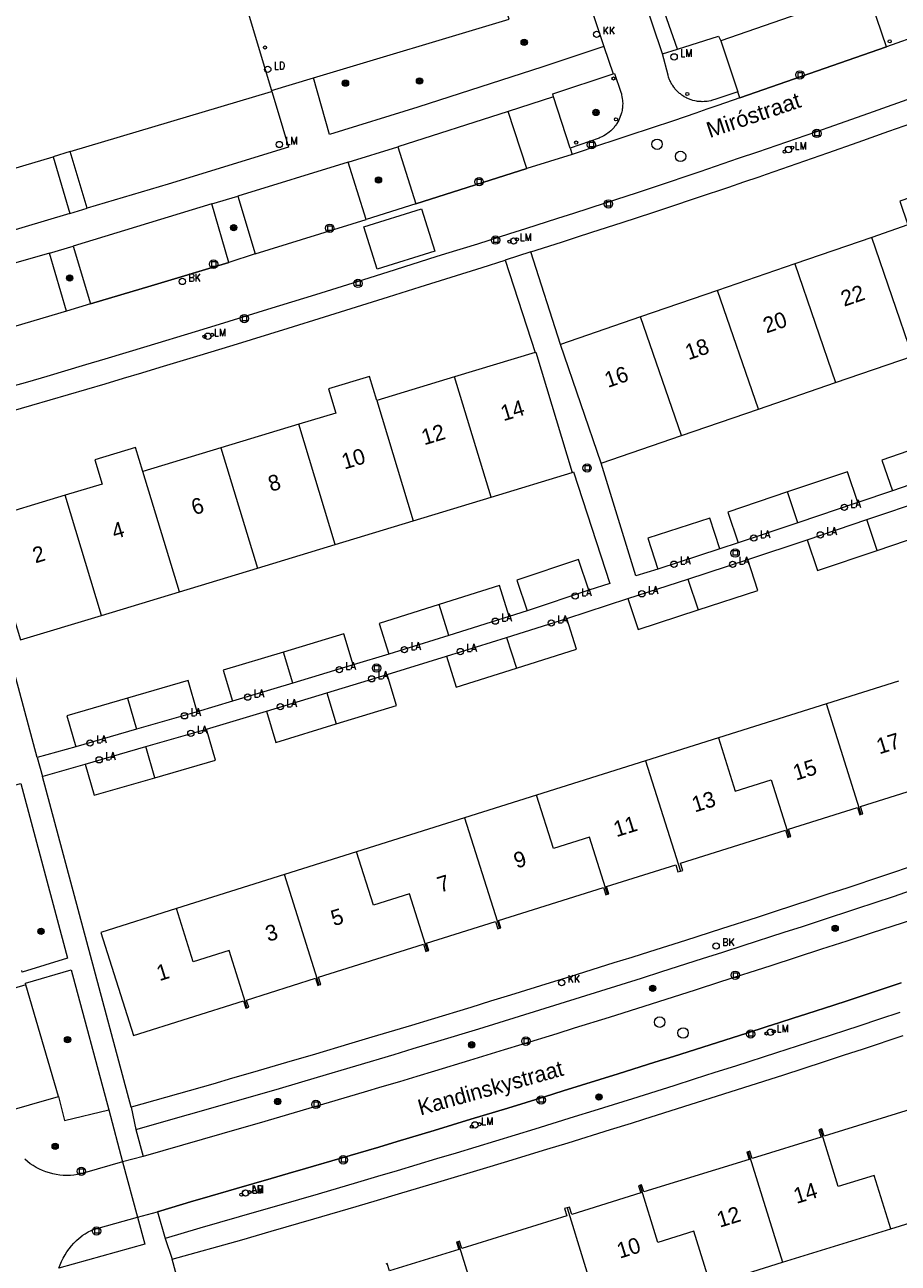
# Model space of a CAD drawing. Header units: metres. Extents: x 138165 to 154469, y 480134 to 494189.
# Tile 570 of 656: x 146356 to 146426, y 487076 to 487174. Entities that reach past the tile are written whole.
import ezdxf

# ---------------------------------------------------------------- set-up
doc = ezdxf.new("R2010")
doc.units = ezdxf.units.M
doc.header["$LTSCALE"] = 0.001
doc.header["$MEASUREMENT"] = 0
for name, color, linetype, lineweight in [('Level 5', 7, 'Continuous', 0), ('TOP-L-terrein schutting raster hek leuning', 7, 'Continuous', 0), ('TOP-L-topo objecten punt', 7, 'Continuous', 0), ('TOP-L-topo objecten vlak', 7, 'Continuous', 0), ('TOP-L-verharding molgoot', 7, 'Continuous', 0), ('TOP-T-topo huisnummering naamgeving', 7, 'Continuous', 0)]:
    doc.layers.add(name, color=color, linetype=linetype, lineweight=lineweight)
doc.styles.add('Style-Arial', font='arial.ttf')
doc.styles.add('Style-INTL_ISO', font='INTL_ISO.shx')
doc.styles.add('Style-STANDARD', font='STANDARD.shx')

# ---------------------------------------------------------------- blocks, each defined once
blk = doc.blocks.new('24')
at = {"layer": 'TOP-L-topo objecten punt', "color": 7, "linetype": 'Continuous', "lineweight": 0}
for radius in [0.025, 0.0182, 0.0115, 0.005]:
    blk.add_circle((0, 0), radius, dxfattribs=at)
blk = doc.blocks.new('40')
at = {"layer": 'TOP-L-topo objecten punt', "color": 7, "linetype": 'Continuous', "lineweight": 0}
blk.add_circle((0, 0), 0.025, dxfattribs=at)
at = {"layer": 'TOP-L-topo objecten punt', "color": 7, "linetype": 'Continuous', "lineweight": 0, "style": 'Style-STANDARD'}
blk.add_text('LA', height=0.06, dxfattribs=at).set_placement((0.0483, 0))
blk = doc.blocks.new('39')
at = {"layer": 'TOP-L-topo objecten punt', "color": 7, "linetype": 'Continuous', "lineweight": 0}
for p, q in [((0.0175, 0.0175), (-0.0175, 0.0175)), ((-0.0175, 0.0175), (-0.0175, -0.0175)), ((0.0175, 0.0175), (0.0175, -0.0175)), ((0.0175, -0.0175), (-0.0175, -0.0175))]:
    blk.add_line(p, q, dxfattribs=at)
blk.add_circle((0, 0), 0.0332, dxfattribs=at)
blk = doc.blocks.new('72')
at = {"layer": 'TOP-L-topo objecten punt', "color": 7, "linetype": 'Continuous', "lineweight": 0}
blk.add_circle((0, 0), 0.025, dxfattribs=at)
at = {"layer": 'TOP-L-topo objecten punt', "color": 7, "linetype": 'Continuous', "lineweight": 0, "style": 'Style-STANDARD'}
blk.add_text('BK', height=0.06, dxfattribs=at).set_placement((0.0483, 0))
blk = doc.blocks.new('*U13')
at = {"layer": 'Level 5', "color": 7, "linetype": 'Continuous', "lineweight": 0}
blk.add_circle((0, 0), 0.0415, dxfattribs=at)
blk = doc.blocks.new('150')
at = {"layer": 'Level 5', "color": 7, "linetype": 'Continuous', "lineweight": 0}
blk.add_blockref('*U13', (0, 0), dxfattribs=at)
blk = doc.blocks.new('121')
at = {"layer": 'TOP-L-topo objecten punt', "color": 7, "linetype": 'Continuous', "lineweight": 0}
blk.add_circle((0, 0), 0.025, dxfattribs=at)
at = {"layer": 'TOP-L-topo objecten punt', "color": 7, "linetype": 'Continuous', "lineweight": 0, "style": 'Style-STANDARD'}
blk.add_text('LD', height=0.06, dxfattribs=at).set_placement((0.0483, 0))
blk = doc.blocks.new('10')
at = {"layer": 'TOP-L-topo objecten punt', "linetype": 'Continuous', "lineweight": 0}
blk.add_circle((0, 0), 0.0125, dxfattribs=at)
blk = doc.blocks.new('16')
at = {"layer": 'TOP-L-topo objecten punt', "color": 7, "linetype": 'Continuous', "lineweight": 0}
blk.add_circle((0, 0), 0.025, dxfattribs=at)
at = {"layer": 'TOP-L-topo objecten punt', "color": 7, "linetype": 'Continuous', "lineweight": 0, "style": 'Style-STANDARD'}
blk.add_text('LM', height=0.06, dxfattribs=at).set_placement((0.0483, 0))
blk = doc.blocks.new('119')
at = {"layer": 'TOP-L-topo objecten punt', "color": 7, "linetype": 'Continuous', "lineweight": 0}
blk.add_circle((0, 0), 0.025, dxfattribs=at)
at = {"layer": 'TOP-L-topo objecten punt', "color": 7, "linetype": 'Continuous', "lineweight": 0, "style": 'Style-STANDARD'}
blk.add_text('KK', height=0.06, dxfattribs=at).set_placement((0.0483, 0))
blk = doc.blocks.new('11')
at = {"layer": 'TOP-L-topo objecten punt', "color": 7, "linetype": 'Continuous', "lineweight": 0}
blk.add_circle((0, 0), 0.025, dxfattribs=at)
at = {"layer": 'TOP-L-topo objecten punt', "color": 7, "linetype": 'Continuous', "lineweight": 0, "style": 'Style-STANDARD'}
blk.add_text('AB', height=0.06, dxfattribs=at).set_placement((0.0483, 0))

msp = doc.modelspace()

# ---------------------------------------------------------------- linework, layer by layer
at = {"layer": 'TOP-L-terrein schutting raster hek leuning', "flags": 128}
for points in [[(146376.059, 487168.692), (146379.397, 487169.704), (146394.949, 487174.343), (146382.015, 487211.707)], [(146406.771, 487130.677), (146405.021, 487130.143), (146402.276, 487139.096)], [(146399.957, 487138.352), (146400.069, 487138.386), (146402.939, 487129.534), (146401.285, 487128.987)]]:
    msp.add_lwpolyline(points, dxfattribs=at)
at = {"layer": 'TOP-L-topo objecten vlak', "flags": 128}
for points in [[(146366.345, 487188.479), (146369.372, 487178.339), (146372.868, 487179.382), (146376.059, 487168.692)], [(146401.158, 487176.191), (146402.487, 487172.187)], [(146407.137, 487171.59), (146405.527, 487176.413)], [(146408.322, 487171.967), (146406.643, 487176.812)], [(146423.393, 487176.68), (146411.766, 487172.629)], [(146424.931, 487172.166), (146423.393, 487176.68)], [(146379.397, 487169.704), (146394.949, 487174.343)], [(146430.588, 487174.166), (146424.931, 487172.166)], [(146408.322, 487171.967), (146411.573, 487173.002), (146411.766, 487172.629)], [(146402.487, 487172.187), (146397.64, 487170.558), (146387.709, 487167.376), (146380.681, 487165.194), (146379.397, 487169.704)], [(146402.487, 487172.187), (146403.213, 487170.018)], [(146411.766, 487172.629), (146413.119, 487168.589)], [(146424.931, 487172.166), (146413.287, 487168.104)], [(146407.137, 487171.59), (146408.322, 487171.967)], [(146413.119, 487168.589), (146411.297, 487167.977), (146411.185, 487167.938), (146411.041, 487167.895), (146410.968, 487167.877), (146410.82, 487167.846), (146410.672, 487167.823), (146410.597, 487167.814), (146410.447, 487167.803), (146410.296, 487167.8), (146410.221, 487167.801), (146410.071, 487167.81), (146409.921, 487167.827), (146409.847, 487167.838), (146409.699, 487167.867), (146409.553, 487167.903), (146409.41, 487167.948), (146409.339, 487167.973), (146409.268, 487167.999), (146409.199, 487168.028), (146409.062, 487168.091), (146408.995, 487168.125), (146408.864, 487168.198), (146408.736, 487168.279), (146408.674, 487168.322), (146408.554, 487168.412), (146408.496, 487168.459), (146408.439, 487168.508), (146408.328, 487168.611), (146408.275, 487168.664), (146408.224, 487168.719), (146408.174, 487168.775), (146408.125, 487168.833), (146408.078, 487168.891), (146408.033, 487168.951), (146407.947, 487169.075), (146407.906, 487169.138), (146407.867, 487169.203), (146407.83, 487169.268), (146407.795, 487169.335), (146407.761, 487169.402), (146407.73, 487169.47), (146407.7, 487169.539), (146407.672, 487169.609), (146407.645, 487169.68), (146407.621, 487169.751), (146407.578, 487169.895), (146407.137, 487171.59)], [(146396.674, 487155.874), (146399.1, 487156.645), (146400.312, 487157.033), (146401.523, 487157.423), (146403.944, 487158.21), (146406.362, 487159.003), (146407.57, 487159.403), (146409.985, 487160.208), (146412.397, 487161.021), (146413.602, 487161.43), (146414.806, 487161.841), (146415.395, 487162.043), (146420.26, 487163.742), (146422.691, 487164.594), (146425.122, 487165.449), (146427.552, 487166.305), (146432.41, 487168.023), (146434.838, 487168.885), (146437.845, 487169.955), (146439.7, 487170.602)], [(146403.213, 487170.018), (146403.325, 487170.026), (146403.821, 487168.56), (146403.866, 487168.414), (146403.885, 487168.34), (146403.918, 487168.19), (146403.943, 487168.04), (146403.96, 487167.888), (146403.966, 487167.811), (146403.971, 487167.659), (146403.968, 487167.506), (146403.963, 487167.43), (146403.957, 487167.353), (146403.949, 487167.277), (146403.938, 487167.202), (146403.926, 487167.126), (146403.895, 487166.976), (146403.877, 487166.902), (146403.835, 487166.755), (146403.785, 487166.611), (146403.757, 487166.54), (146403.696, 487166.4), (146403.663, 487166.331), (146403.591, 487166.196), (146403.512, 487166.065), (146403.47, 487166.001), (146403.426, 487165.938), (146403.334, 487165.816), (146403.286, 487165.757), (146403.236, 487165.699), (146403.184, 487165.643), (146403.077, 487165.534), (146403.021, 487165.482), (146402.906, 487165.381), (146402.785, 487165.287), (146402.723, 487165.243), (146402.596, 487165.158), (146402.464, 487165.081), (146402.328, 487165.01), (146402.189, 487164.947), (146402.105, 487164.913), (146399.802, 487164.108)], [(146376.059, 487168.692), (146379.397, 487169.704)], [(146398.484, 487168.191), (146398.411, 487168.416), (146403.213, 487170.018)], [(146355.475, 487145.196), (146356.7, 487145.554), (146358.241, 487146.007), (146361.323, 487146.919), (146362.862, 487147.377), (146366.195, 487148.377), (146370.026, 487149.544), (146371.941, 487150.13), (146375.769, 487151.308), (146377.682, 487151.899), (146379.595, 487152.493), (146383.418, 487153.686), (146385.328, 487154.285), (146389.148, 487155.49), (146389.918, 487155.728), (146392.463, 487156.521), (146395.005, 487157.321), (146396.275, 487157.724), (146398.814, 487158.535), (146400.082, 487158.944), (146402.617, 487159.767), (146405.149, 487160.598), (146406.414, 487161.016), (146407.679, 487161.436), (146408.943, 487161.858), (146410.116, 487162.255), (146413.183, 487163.3), (146414.715, 487163.825), (146417.779, 487164.881), (146419.309, 487165.412), (146420.839, 487165.945), (146423.897, 487167.016), (146426.952, 487168.095)], [(146360.086, 487163.84), (146376.082, 487168.615)], [(146376.082, 487168.615), (146376.103, 487168.621), (146376.521, 487167.214), (146377.433, 487164.175), (146367.863, 487161.24), (146361.424, 487159.33)], [(146376.059, 487168.692), (146376.082, 487168.615)], [(146398.484, 487168.191), (146394.886, 487167.029)], [(146399.802, 487164.108), (146398.484, 487168.191)], [(146413.287, 487168.104), (146411.543, 487167.498), (146410.661, 487167.194), (146409.778, 487166.892), (146408.01, 487166.291), (146406.24, 487165.696), (146404.468, 487165.108), (146403.581, 487164.816), (146401.807, 487164.237), (146400.9, 487163.921), (146399.962, 487163.614)], [(146413.287, 487168.104), (146413.119, 487168.589)], [(146394.886, 487167.029), (146386.095, 487164.219)], [(146396.345, 487162.485), (146394.886, 487167.029)], [(146382.15, 487163.003), (146386.095, 487164.219)], [(146386.095, 487164.219), (146387.534, 487159.674)], [(146348.083, 487160.257), (146358.715, 487163.431)], [(146360.086, 487163.84), (146358.715, 487163.431)], [(146358.715, 487163.431), (146360.053, 487158.923)], [(146361.424, 487159.33), (146360.086, 487163.84)], [(146399.962, 487163.614), (146396.345, 487162.485)], [(146399.802, 487164.108), (146399.962, 487163.614)], [(146382.15, 487163.003), (146373.399, 487160.283)], [(146383.582, 487158.434), (146382.15, 487163.003)], [(146387.534, 487159.674), (146396.345, 487162.485)], [(146371.328, 487159.676), (146373.399, 487160.283)], [(146373.399, 487160.283), (146374.761, 487155.71)], [(146429.875, 487159.119), (146429.225, 487161.01), (146425.983, 487159.889), (146426.631, 487158.005), (146423.756, 487157.017)], [(146360.053, 487158.923), (146354.433, 487157.256), (146347.69, 487155.304), (146346.466, 487159.777)], [(146360.053, 487158.923), (146361.424, 487159.33)], [(146371.328, 487159.676), (146360.302, 487156.321)], [(146372.683, 487155.036), (146371.328, 487159.676)], [(146383.408, 487157.846), (146387.99, 487159.284), (146389.037, 487155.935), (146384.471, 487154.49), (146383.408, 487157.846)], [(146387.534, 487159.674), (146383.582, 487158.434)], [(146374.761, 487155.71), (146383.582, 487158.434)], [(146358.423, 487155.76), (146360.302, 487156.321)], [(146360.302, 487156.321), (146361.681, 487151.741)], [(146423.756, 487157.017), (146417.637, 487154.915)], [(146426.995, 487147.588), (146423.756, 487157.017)], [(146358.423, 487155.76), (146347.576, 487152.659), (146348.848, 487148.007)], [(146359.773, 487151.149), (146358.423, 487155.76)], [(146374.761, 487155.71), (146372.683, 487155.036)], [(146396.674, 487155.874), (146394.635, 487155.224)], [(146399.037, 487148.525), (146396.674, 487155.874)], [(146350.44, 487141.79), (146357.037, 487143.687), (146359.951, 487144.539), (146362.863, 487145.399), (146364.318, 487145.832), (146365.773, 487146.267), (146367.227, 487146.704), (146370.133, 487147.583), (146373.037, 487148.47), (146374.488, 487148.916), (146377.388, 487149.815), (146380.286, 487150.721), (146385.368, 487152.304), (146387.87, 487153.086), (146392.796, 487154.633), (146394.635, 487155.224)], [(146361.681, 487151.741), (146366.497, 487153.181), (146372.683, 487155.036)], [(146394.635, 487155.224), (146397.009, 487147.877)], [(146417.637, 487154.915), (146411.518, 487152.813)], [(146417.637, 487154.915), (146420.876, 487145.486)], [(146411.518, 487152.813), (146405.399, 487150.711)], [(146414.757, 487143.384), (146411.518, 487152.813)], [(146361.681, 487151.741), (146359.773, 487151.149)], [(146359.773, 487151.149), (146353.59, 487149.334), (146348.848, 487148.007)], [(146405.399, 487150.711), (146399.037, 487148.525)], [(146408.639, 487141.282), (146405.399, 487150.711)], [(146402.276, 487139.096), (146399.037, 487148.525)], [(146397.009, 487147.877), (146390.621, 487145.937)], [(146397.009, 487147.877), (146397.06, 487147.892), (146399.957, 487138.352)], [(146420.876, 487145.486), (146426.995, 487147.588)], [(146384.43, 487144.058), (146383.852, 487145.963), (146380.596, 487144.984), (146381.177, 487143.07), (146378.239, 487142.178)], [(146390.621, 487145.937), (146384.43, 487144.058)], [(146393.518, 487136.397), (146390.621, 487145.937)], [(146414.757, 487143.384), (146420.876, 487145.486)], [(146384.43, 487144.058), (146387.327, 487134.518)], [(146408.639, 487141.282), (146414.757, 487143.384)], [(146357.446, 487115.704), (146350.44, 487141.79)], [(146378.239, 487142.178), (146372.048, 487140.298)], [(146381.136, 487132.638), (146378.239, 487142.178)], [(146402.276, 487139.096), (146408.639, 487141.282)], [(146429.305, 487140.973), (146424.568, 487139.333), (146425.41, 487136.9)], [(146365.857, 487138.418), (146365.276, 487140.332), (146362.023, 487139.344), (146362.604, 487137.43), (146359.666, 487136.539)], [(146372.048, 487140.298), (146365.857, 487138.418)], [(146372.048, 487140.298), (146374.946, 487130.758)], [(146406.771, 487130.677), (146405.021, 487130.143), (146402.276, 487139.096)], [(146368.754, 487128.878), (146365.857, 487138.418)], [(146393.518, 487136.397), (146399.957, 487138.352)], [(146399.957, 487138.352), (146400.069, 487138.386), (146402.939, 487129.534), (146401.285, 487128.987)], [(146422.646, 487135.958), (146421.824, 487138.398), (146417.073, 487136.796)], [(146430.147, 487138.539), (146425.41, 487136.9)], [(146417.073, 487136.796), (146412.323, 487135.194), (146413.146, 487132.754)], [(146417.896, 487134.357), (146417.073, 487136.796)], [(146425.41, 487136.9), (146422.646, 487135.958)], [(146359.666, 487136.539), (146353.227, 487134.584), (146356.123, 487125.043), (146362.564, 487126.999)], [(146362.564, 487126.999), (146359.666, 487136.539)], [(146387.327, 487134.518), (146393.518, 487136.397)], [(146422.646, 487135.958), (146417.896, 487134.357)], [(146423.371, 487134.601), (146428.121, 487136.202)], [(146424.193, 487132.161), (146428.943, 487133.761), (146428.121, 487136.202)], [(146411.693, 487132.277), (146410.897, 487134.726), (146405.975, 487133.126), (146406.771, 487130.677)], [(146381.136, 487132.638), (146387.327, 487134.518)], [(146417.896, 487134.357), (146413.146, 487132.754)], [(146418.62, 487133.001), (146423.371, 487134.601)], [(146424.193, 487132.161), (146423.371, 487134.601)], [(146374.946, 487130.758), (146381.136, 487132.638)], [(146413.146, 487132.754), (146411.693, 487132.277)], [(146413.927, 487131.423), (146418.62, 487133.001)], [(146418.62, 487133.001), (146419.442, 487130.561), (146424.193, 487132.161)], [(146411.693, 487132.277), (146406.771, 487130.677)], [(146368.754, 487128.878), (146374.946, 487130.758)], [(146401.285, 487128.987), (146400.472, 487131.429), (146395.562, 487129.796), (146396.375, 487127.354)], [(146409.16, 487129.873), (146413.927, 487131.423)], [(146409.957, 487127.425), (146414.723, 487128.975), (146413.927, 487131.423)], [(146404.394, 487128.323), (146409.16, 487129.873)], [(146409.16, 487129.873), (146409.957, 487127.425)], [(146362.564, 487126.999), (146368.754, 487128.878)], [(146394.954, 487126.91), (146394.182, 487129.365), (146389.4, 487127.862)], [(146401.285, 487128.987), (146396.375, 487127.354)], [(146389.4, 487127.862), (146384.617, 487126.359), (146385.389, 487123.903)], [(146390.171, 487125.406), (146389.4, 487127.862)], [(146399.531, 487126.756), (146404.394, 487128.323)], [(146404.394, 487128.323), (146405.19, 487125.875), (146409.957, 487127.425)], [(146394.954, 487126.91), (146390.171, 487125.406)], [(146394.75, 487125.25), (146399.531, 487126.756)], [(146396.375, 487127.354), (146394.954, 487126.91)], [(146395.524, 487122.794), (146400.305, 487124.301), (146399.531, 487126.756)], [(146382.559, 487123.054), (146381.821, 487125.521), (146377.02, 487124.078)], [(146390.171, 487125.406), (146385.389, 487123.903)], [(146389.969, 487123.745), (146394.75, 487125.25)], [(146394.75, 487125.25), (146395.524, 487122.794)], [(146377.02, 487124.078), (146372.22, 487122.635), (146372.961, 487120.17)], [(146377.761, 487121.612), (146377.02, 487124.078)], [(146385.389, 487123.903), (146382.559, 487123.054)], [(146382.559, 487123.054), (146377.761, 487121.612)], [(146385.258, 487122.299), (146389.969, 487123.745)], [(146389.969, 487123.745), (146390.743, 487121.289), (146395.524, 487122.794)], [(146380.463, 487120.836), (146385.258, 487122.299)], [(146381.214, 487118.374), (146386.009, 487119.836), (146385.258, 487122.299)], [(146370.154, 487119.34), (146369.439, 487121.814), (146364.623, 487120.421)], [(146377.761, 487121.612), (146372.961, 487120.17)], [(146375.668, 487119.374), (146380.463, 487120.836)], [(146380.463, 487120.836), (146381.214, 487118.374)], [(146425.89, 487121.779), (146420.169, 487119.976)], [(146364.623, 487120.421), (146359.808, 487119.028), (146360.523, 487116.556)], [(146364.623, 487120.421), (146365.338, 487117.947)], [(146372.961, 487120.17), (146370.154, 487119.34)], [(146420.169, 487119.976), (146411.584, 487117.273)], [(146422.933, 487111.201), (146420.169, 487119.976)], [(146370.154, 487119.34), (146365.338, 487117.947)], [(146370.901, 487117.961), (146375.668, 487119.374)], [(146375.668, 487119.374), (146376.419, 487116.911), (146381.214, 487118.374)], [(146365.338, 487117.947), (146360.523, 487116.556)], [(146366.086, 487116.569), (146370.901, 487117.961)], [(146366.801, 487114.095), (146371.616, 487115.486), (146370.901, 487117.961)], [(146411.584, 487117.273), (146405.79, 487115.447)], [(146411.584, 487117.273), (146412.919, 487113.032), (146415.781, 487113.934), (146417.21, 487109.398)], [(146360.523, 487116.556), (146357.446, 487115.704)], [(146361.27, 487115.177), (146366.086, 487116.569)], [(146366.801, 487114.095), (146366.086, 487116.569)], [(146357.446, 487115.704), (146357.865, 487114.201)], [(146357.865, 487114.201), (146357.931, 487114.218), (146361.27, 487115.177)], [(146361.27, 487115.177), (146361.985, 487112.703), (146366.801, 487114.095)], [(146405.79, 487115.447), (146397.134, 487112.721)], [(146405.79, 487115.447), (146408.554, 487106.672)], [(146364.928, 487087.92), (146357.865, 487114.201)], [(146422.933, 487111.201), (146423.052, 487111.239), (146422.872, 487111.811), (146431.217, 487114.44), (146431.397, 487113.868), (146431.516, 487113.905)], [(146352.073, 487112.426), (146352.042, 487112.564), (146356.163, 487113.639), (146359.856, 487099.771), (146356.268, 487098.668), (146356.225, 487098.794)], [(146397.134, 487112.721), (146391.411, 487110.918)], [(146402.759, 487104.847), (146401.331, 487109.382), (146398.47, 487108.481), (146397.134, 487112.721)], [(146417.21, 487109.398), (146417.329, 487109.436), (146417.149, 487110.009), (146422.633, 487111.736), (146422.814, 487111.164), (146422.933, 487111.201)], [(146391.411, 487110.918), (146382.827, 487108.214)], [(146391.411, 487110.918), (146394.176, 487102.143)], [(146408.554, 487106.672), (146408.745, 487106.732), (146408.564, 487107.304), (146416.91, 487109.933), (146417.091, 487109.361), (146417.21, 487109.398)], [(146382.827, 487108.214), (146377.104, 487106.411)], [(146388.453, 487100.34), (146387.024, 487104.875), (146384.162, 487103.974), (146382.827, 487108.214)], [(146427.452, 487107.228), (146424.616, 487106.277), (146421.776, 487105.334), (146420.356, 487104.865), (146418.934, 487104.398), (146416.09, 487103.469), (146414.667, 487103.008), (146411.819, 487102.091), (146408.968, 487101.182), (146407.542, 487100.73), (146406.115, 487100.28), (146404.688, 487099.832), (146403.26, 487099.386), (146399.769, 487098.29), (146398.198, 487097.8), (146395.054, 487096.827), (146393.482, 487096.343), (146391.908, 487095.861), (146388.76, 487094.902), (146387.185, 487094.426), (146384.033, 487093.479), (146382.456, 487093.008), (146379.301, 487092.073), (146377.723, 487091.608), (146374.564, 487090.684), (146372.984, 487090.225), (146371.403, 487089.768), (146364.928, 487087.92)], [(146402.759, 487104.847), (146402.879, 487104.885), (146402.698, 487105.457), (146408.183, 487107.184), (146408.363, 487106.612), (146408.554, 487106.672)], [(146377.104, 487106.411), (146369.951, 487104.158), (146368.52, 487103.707)], [(146379.868, 487097.636), (146377.104, 487106.411)], [(146365.282, 487086.149), (146373.649, 487088.54), (146376.693, 487089.424), (146378.215, 487089.869), (146379.735, 487090.316), (146382.775, 487091.215), (146385.813, 487092.122), (146387.331, 487092.579), (146389.294, 487093.172), (146392.534, 487094.16), (146395.772, 487095.155), (146397.39, 487095.656), (146399.007, 487096.158), (146402.24, 487097.169), (146405.47, 487098.187), (146407.085, 487098.699), (146410.311, 487099.729), (146411.924, 487100.247), (146413.536, 487100.766), (146416.8, 487101.823), (146418.248, 487102.294), (146419.695, 487102.767), (146422.588, 487103.718), (146425.478, 487104.677), (146426.923, 487105.16)], [(146394.176, 487102.143), (146394.295, 487102.18), (146394.114, 487102.753), (146402.46, 487105.382), (146402.64, 487104.809), (146402.759, 487104.847)], [(146368.52, 487103.707), (146362.516, 487101.816), (146365.099, 487093.613), (146373.846, 487096.368), (146374.026, 487095.796), (146374.146, 487095.834)], [(146374.146, 487095.834), (146372.717, 487100.369), (146369.856, 487099.467), (146368.52, 487103.707)], [(146427.813, 487103.085), (146423.795, 487101.774), (146421.786, 487101.121), (146419.776, 487100.47), (146415.754, 487099.171), (146411.731, 487097.878), (146409.718, 487097.234), (146405.658, 487095.94), (146402.888, 487095.066), (146400.116, 487094.199), (146398.729, 487093.767), (146395.955, 487092.908), (146394.566, 487092.481), (146391.789, 487091.632), (146389.009, 487090.789), (146387.619, 487090.369), (146386.228, 487089.951), (146384.836, 487089.535), (146383.445, 487089.12), (146380.66, 487088.295), (146377.873, 487087.477), (146375.084, 487086.664), (146373.689, 487086.26), (146365.876, 487084.023)], [(146388.453, 487100.34), (146388.572, 487100.378), (146388.392, 487100.95), (146393.875, 487102.678), (146394.057, 487102.105), (146394.176, 487102.143)], [(146379.868, 487097.636), (146379.988, 487097.674), (146379.808, 487098.246), (146388.154, 487100.875), (146388.333, 487100.303), (146388.453, 487100.34)], [(146356.553, 487097.661), (146356.534, 487097.786), (146360.151, 487098.844), (146363.136, 487087.708)], [(146356.553, 487097.661), (146351.957, 487096.286)], [(146359.134, 487088.777), (146356.553, 487097.661)], [(146367.019, 487079.626), (146369.893, 487080.49), (146370.565, 487080.681), (146373.301, 487081.464), (146376.034, 487082.253), (146377.4, 487082.65), (146378.766, 487083.049), (146381.496, 487083.85), (146384.586, 487084.767), (146386.053, 487085.205), (146388.985, 487086.086), (146391.915, 487086.972), (146394.844, 487087.865), (146397.77, 487088.764), (146399.233, 487089.216), (146400.695, 487089.669), (146403.618, 487090.58), (146406.538, 487091.497), (146407.998, 487091.958), (146410.916, 487092.885), (146413.832, 487093.817), (146415.37, 487094.305), (146416.445, 487094.648), (146417.521, 487094.993), (146418.596, 487095.34), (146420.744, 487096.037), (146421.817, 487096.388), (146423.962, 487097.095), (146426.106, 487097.807)], [(146374.146, 487095.834), (146374.265, 487095.871), (146374.145, 487096.253), (146374.085, 487096.443), (146379.569, 487098.171), (146379.629, 487097.98), (146379.749, 487097.599), (146379.868, 487097.636)], [(146425.999, 487095.45), (146424.368, 487094.912), (146422.737, 487094.376), (146419.472, 487093.309), (146416.205, 487092.25), (146412.936, 487091.199), (146411.3, 487090.676), (146409.664, 487090.155), (146408.027, 487089.636), (146404.752, 487088.603), (146401.667, 487087.639), (146400.108, 487087.155), (146396.987, 487086.192), (146395.426, 487085.713), (146392.301, 487084.762), (146390.738, 487084.289), (146389.174, 487083.818), (146387.61, 487083.349), (146386.045, 487082.882), (146384.48, 487082.417), (146382.914, 487081.954), (146379.78, 487081.033), (146376.644, 487080.12), (146375.076, 487079.666), (146371.936, 487078.765), (146370.366, 487078.317), (146367.634, 487077.506)], [(146368.175, 487075.846), (146373.713, 487077.394), (146376.051, 487078.07), (146379.427, 487079.052), (146382.801, 487080.043), (146384.487, 487080.541), (146386.173, 487081.041), (146387.858, 487081.543), (146389.543, 487082.047), (146392.91, 487083.06), (146394.593, 487083.57), (146397.956, 487084.595), (146399.637, 487085.11), (146402.998, 487086.147), (146404.677, 487086.668), (146405.653, 487086.974), (146407.242, 487087.474), (146410.419, 487088.479), (146413.594, 487089.492), (146415.181, 487090.002), (146416.767, 487090.513), (146419.937, 487091.542), (146421.521, 487092.059), (146423.104, 487092.578), (146426.269, 487093.621)], [(146354.548, 487087.445), (146359.134, 487088.777)], [(146359.134, 487088.777), (146359.627, 487086.861), (146363.136, 487087.708)], [(146428.28, 487088.835), (146428.16, 487088.798), (146428.338, 487088.225), (146419.98, 487085.635), (146419.802, 487086.208), (146419.683, 487086.171)], [(146363.136, 487087.708), (146364.232, 487083.579)], [(146364.928, 487087.92), (146365.282, 487086.149)], [(146365.282, 487086.149), (146365.876, 487084.023)], [(146419.683, 487086.171), (146419.563, 487086.134), (146419.741, 487085.561), (146414.249, 487083.859), (146414.071, 487084.432), (146413.952, 487084.395)], [(146425.272, 487078.271), (146423.956, 487082.517), (146421.09, 487081.629), (146419.683, 487086.171)], [(146364.232, 487083.579), (146361.201, 487082.709), (146360.928, 487082.638), (146360.652, 487082.582), (146360.373, 487082.541), (146360.092, 487082.517), (146359.81, 487082.509), (146359.528, 487082.517), (146359.247, 487082.54), (146358.968, 487082.58), (146358.691, 487082.635), (146358.419, 487082.706), (146358.15, 487082.792), (146357.887, 487082.894), (146357.63, 487083.01), (146357.38, 487083.14), (146357.138, 487083.285), (146356.904, 487083.443), (146356.68, 487083.614), (146356.466, 487083.797)], [(146365.876, 487084.023), (146364.232, 487083.579)], [(146364.232, 487083.579), (146365.419, 487079.189)], [(146413.952, 487084.395), (146413.832, 487084.358), (146414.01, 487083.785), (146405.652, 487081.195), (146405.474, 487081.768), (146405.355, 487081.731)], [(146413.952, 487084.395), (146416.675, 487075.607)], [(146405.355, 487081.731), (146405.236, 487081.694), (146405.413, 487081.121), (146399.921, 487079.419), (146399.743, 487079.992), (146399.552, 487079.933)], [(146410.944, 487073.831), (146409.628, 487078.077), (146406.762, 487077.189), (146405.355, 487081.731)], [(146365.419, 487079.189), (146367.019, 487079.626)], [(146367.019, 487079.626), (146367.634, 487077.506)], [(146399.552, 487079.933), (146399.361, 487079.874), (146399.539, 487079.301), (146391.181, 487076.711), (146391.003, 487077.284), (146390.884, 487077.247)], [(146399.552, 487079.933), (146402.275, 487071.145)], [(146425.272, 487078.271), (146431.003, 487080.047)], [(146365.419, 487079.189), (146365.998, 487077.062), (146359.178, 487075.135)], [(146359.178, 487075.135), (146359.277, 487075.411), (146359.392, 487075.681), (146359.521, 487075.944), (146359.664, 487076.2), (146359.82, 487076.447), (146359.99, 487076.686), (146360.173, 487076.915), (146360.368, 487077.134), (146360.575, 487077.342), (146360.793, 487077.538), (146361.021, 487077.722), (146361.035, 487077.733), (146361.259, 487077.882), (146361.491, 487078.017), (146361.731, 487078.139), (146361.828, 487078.183), (146365.419, 487079.189)], [(146416.675, 487075.607), (146425.272, 487078.271)], [(146367.634, 487077.506), (146368.175, 487075.846)], [(146390.884, 487077.247), (146390.764, 487077.21), (146390.942, 487076.637), (146385.45, 487074.935), (146385.272, 487075.508), (146385.153, 487075.471)], [(146390.884, 487077.247), (146392.291, 487072.705), (146395.157, 487073.593), (146396.473, 487069.347)], [(146375.241, 487049.612), (146368.175, 487075.846)], [(146410.944, 487073.831), (146416.675, 487075.607)]]:
    msp.add_lwpolyline(points, dxfattribs=at)
at = {"layer": 'TOP-L-verharding molgoot', "flags": 128}
for points in [[(146413.287, 487168.104), (146424.931, 487172.166)], [(146396.345, 487162.485), (146387.534, 487159.674)], [(146374.761, 487155.71), (146383.582, 487158.434)], [(146372.683, 487155.036), (146366.497, 487153.181), (146361.681, 487151.741)], [(146359.773, 487151.149), (146353.59, 487149.334), (146348.848, 487148.007)], [(146427.813, 487103.085), (146423.795, 487101.774), (146421.786, 487101.121), (146419.776, 487100.47), (146415.754, 487099.171), (146411.731, 487097.878), (146409.718, 487097.234), (146405.658, 487095.94), (146402.888, 487095.066), (146400.116, 487094.199), (146398.729, 487093.767), (146395.955, 487092.908), (146394.566, 487092.481), (146391.789, 487091.632), (146389.009, 487090.789), (146387.619, 487090.369), (146386.228, 487089.951), (146384.836, 487089.535), (146383.445, 487089.12), (146380.66, 487088.295), (146377.873, 487087.477), (146375.084, 487086.664), (146373.689, 487086.26), (146365.876, 487084.023)], [(146426.106, 487097.807), (146423.962, 487097.095), (146421.817, 487096.388), (146420.744, 487096.037), (146418.596, 487095.34), (146417.521, 487094.993), (146416.445, 487094.648), (146415.37, 487094.305), (146413.832, 487093.817), (146410.916, 487092.885), (146407.998, 487091.958), (146406.538, 487091.497), (146403.618, 487090.58), (146400.695, 487089.669), (146399.233, 487089.216), (146397.77, 487088.764), (146394.844, 487087.865), (146391.915, 487086.972), (146388.985, 487086.086), (146386.053, 487085.205), (146384.586, 487084.767), (146381.496, 487083.85), (146378.766, 487083.049), (146377.4, 487082.65), (146376.034, 487082.253), (146373.301, 487081.464), (146370.565, 487080.681), (146369.893, 487080.49), (146367.019, 487079.626)]]:
    msp.add_lwpolyline(points, dxfattribs=at)

# ---------------------------------------------------------------- block references
at = {"layer": 'TOP-L-topo objecten punt', "xscale": 10, "yscale": 10, "zscale": 10}
for name, p in [('119', (146401.898, 487173.15)), ('10', (146375.549, 487172.105)), ('24', (146396.148, 487172.516)), ('10', (146425.192, 487172.592)), ('16', (146408.059, 487171.36)), ('121', (146375.774, 487170.367)), ('39', (146418.052, 487169.929)), ('24', (146381.945, 487169.271)), ('24', (146387.831, 487169.447)), ('10', (146403.246, 487169.639)), ('10', (146409.105, 487168.403)), ('24', (146401.85, 487166.943)), ('10', (146403.441, 487166.403)), ('39', (146419.397, 487165.274)), ('16', (146376.696, 487164.397)), ('10', (146400.276, 487164.553)), ('39', (146401.489, 487164.382)), ('150', (146406.704, 487164.416)), ('16', (146417.148, 487163.997)), ('10', (146417.44, 487164.15)), ('150', (146408.576, 487163.456)), ('10', (146416.837, 487163.825)), ('24', (146384.572, 487161.584)), ('39', (146392.561, 487161.443)), ('39', (146402.839, 487159.677)), ('24', (146373.067, 487157.799)), ('39', (146380.702, 487157.744)), ('16', (146395.306, 487156.74)), ('39', (146393.877, 487156.802)), ('10', (146394.977, 487156.681)), ('10', (146395.568, 487156.871)), ('39', (146371.466, 487154.893)), ('24', (146360.036, 487153.793)), ('72', (146368.982, 487153.52)), ('39', (146382.942, 487153.361)), ('39', (146373.914, 487150.571)), ('16', (146371.013, 487149.169)), ('10', (146371.351, 487149.28)), ('10', (146370.747, 487149.138)), ('39', (146401.149, 487138.699)), ('40', (146421.584, 487135.57)), ('40', (146414.388, 487133.146)), ('40', (146419.681, 487133.39)), ('40', (146408.046, 487131.061)), ('40', (146412.708, 487131.058)), ('39', (146412.908, 487131.941)), ('40', (146400.198, 487128.538)), ('40', (146405.498, 487128.712)), ('40', (146393.856, 487126.536)), ('40', (146398.299, 487126.398)), ('40', (146386.632, 487124.27)), ('40', (146391.066, 487124.124)), ('40', (146381.457, 487122.691)), ('39', (146384.415, 487122.808)), ('40', (146384.03, 487121.956)), ('40', (146374.18, 487120.501)), ('40', (146376.767, 487119.743)), ('40', (146369.154, 487119.016)), ('40', (146369.661, 487117.634)), ('40', (146361.657, 487116.861)), ('40', (146362.377, 487115.521)), ('24', (146357.762, 487101.903)), ('24', (146420.854, 487102.13)), ('72', (146411.397, 487100.734)), ('119', (146399.12, 487097.822)), ('39', (146412.914, 487098.412)), ('24', (146406.357, 487097.374)), ('150', (146406.912, 487094.688)), ('16', (146415.714, 487093.884)), ('24', (146359.864, 487093.287)), ('39', (146396.281, 487093.175)), ('150', (146408.768, 487093.824)), ('39', (146414.14, 487093.74)), ('10', (146415.398, 487093.786)), ('10', (146415.977, 487093.946)), ('24', (146391.98, 487092.885)), ('24', (146376.563, 487088.381)), ('39', (146379.598, 487088.145)), ('39', (146397.496, 487088.5)), ('24', (146402.088, 487088.733)), ('10', (146391.984, 487086.379)), ('16', (146392.244, 487086.524)), ('10', (146392.593, 487086.576)), ('24', (146358.882, 487084.821)), ('39', (146381.774, 487083.748)), ('39', (146360.959, 487082.837)), ('16', (146374.009, 487081.113)), ('11', (146374.011, 487081.112)), ('10', (146373.674, 487080.976)), ('10', (146374.324, 487081.176)), ('39', (146362.171, 487078.093))]:
    msp.add_blockref(name, p, dxfattribs=at)

# ---------------------------------------------------------------- texts
at = {"layer": 'TOP-T-topo huisnummering naamgeving'}
for s, rotation, style, p in [('Miróstraat', 18.7, 'Style-Arial', (146410.887, 487164.904)), ('22', 18.9, 'Style-INTL_ISO', (146421.564, 487151.506)), ('20', 18.9, 'Style-INTL_ISO', (146415.388, 487149.384)), ('18', 18.9, 'Style-INTL_ISO', (146409.198, 487147.258)), ('16', 18.9, 'Style-INTL_ISO', (146402.789, 487145.056)), ('14', 16.8, 'Style-INTL_ISO', (146394.501, 487142.412)), ('12', 16.8, 'Style-INTL_ISO', (146388.205, 487140.5)), ('10', 16.8, 'Style-INTL_ISO', (146381.863, 487138.575)), ('8', 16.8, 'Style-INTL_ISO', (146376.028, 487136.803)), ('6', 16.8, 'Style-INTL_ISO', (146369.923, 487134.949)), ('4', 16.8, 'Style-INTL_ISO', (146363.599, 487133.029)), ('2', 16.8, 'Style-INTL_ISO', (146357.308, 487131.12)), ('17', 17.4, 'Style-INTL_ISO', (146424.368, 487115.952)), ('15', 17.4, 'Style-INTL_ISO', (146417.736, 487113.863)), ('13', 17.4, 'Style-INTL_ISO', (146409.699, 487111.331)), ('11', 17.4, 'Style-INTL_ISO', (146403.474, 487109.371)), ('9', 17.4, 'Style-INTL_ISO', (146395.551, 487106.875)), ('7', 17.4, 'Style-INTL_ISO', (146389.472, 487104.96)), ('5', 17.4, 'Style-INTL_ISO', (146381.021, 487102.297)), ('3', 15.5, 'Style-INTL_ISO', (146375.788, 487101.066)), ('1', 17.4, 'Style-INTL_ISO', (146367.169, 487097.935)), ('Kandinskystraat', 15.6, 'Style-INTL_ISO', (146387.907, 487087.269)), ('14', 17.2, 'Style-INTL_ISO', (146417.778, 487080.241)), ('12', 17.2, 'Style-INTL_ISO', (146411.682, 487078.352)), ('10', 17.2, 'Style-INTL_ISO', (146403.738, 487075.89))]:
    msp.add_text(s, height=1.25, rotation=rotation, dxfattribs=dict(at, style=style)).set_placement(p)

doc.saveas('drawing.dxf')
